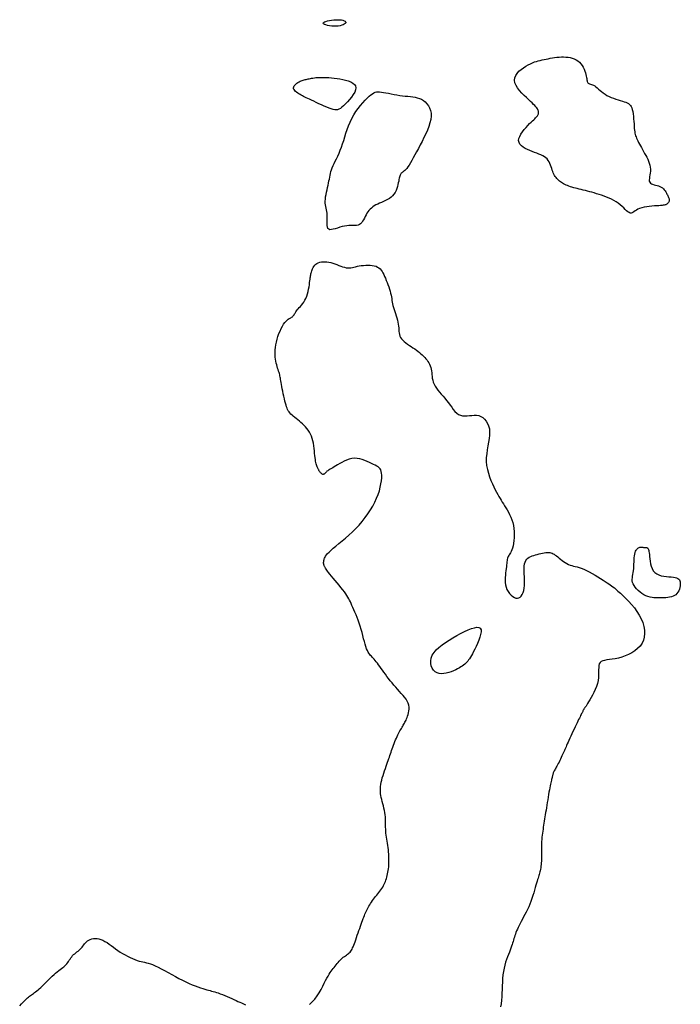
# Model space of a CAD drawing. Header units: millimetres. Extents: x 32690613 to 32693367, y 5343692 to 5344708.
# Tile 973 of 1009: x 32693253 to 32693274, y 5344438 to 5344469. Entities that reach past the tile are written whole.
import ezdxf

# ---------------------------------------------------------------- set-up
doc = ezdxf.new("R2010")
doc.units = ezdxf.units.MM
doc.header["$LTSCALE"] = 20
doc.layers.add('02-DGM_HL_491.50', color=72, linetype='Continuous')

msp = doc.modelspace()

# ---------------------------------------------------------------- linework, layer by layer
at = {"layer": '02-DGM_HL_491.50', "elevation": 491.5, "flags": 128}
for points in [[(32693263.67, 5344469.032), (32693263.665, 5344469.013), (32693263.648, 5344468.992), (32693263.621, 5344468.972), (32693263.585, 5344468.954), (32693263.54, 5344468.937), (32693263.487, 5344468.924), (32693263.428, 5344468.914), (32693263.364, 5344468.908), (32693263.296, 5344468.909), (32693263.226, 5344468.913), (32693263.159, 5344468.922), (32693263.096, 5344468.935), (32693263.042, 5344468.95), (32693262.999, 5344468.967), (32693262.971, 5344468.985), (32693262.96, 5344469.005), (32693262.969, 5344469.024), (32693262.996, 5344469.042), (32693263.038, 5344469.059), (32693263.091, 5344469.075), (32693263.152, 5344469.089), (32693263.219, 5344469.1), (32693263.288, 5344469.108), (32693263.356, 5344469.113), (32693263.42, 5344469.113), (32693263.48, 5344469.11), (32693263.533, 5344469.104), (32693263.579, 5344469.094), (32693263.617, 5344469.082), (32693263.645, 5344469.067), (32693263.664, 5344469.051)], [(32693273.258, 5344464.413), (32693273.257, 5344464.35), (32693273.251, 5344464.288), (32693273.241, 5344464.229), (32693273.231, 5344464.172), (32693273.223, 5344464.119), (32693273.219, 5344464.071), (32693273.221, 5344464.029), (32693273.233, 5344463.995), (32693273.255, 5344463.968), (32693273.287, 5344463.948), (32693273.325, 5344463.932), (32693273.369, 5344463.92), (32693273.417, 5344463.909), (32693273.465, 5344463.898), (32693273.513, 5344463.885), (32693273.557, 5344463.868), (32693273.597, 5344463.847), (32693273.633, 5344463.82), (32693273.664, 5344463.791), (32693273.692, 5344463.759), (32693273.717, 5344463.725), (32693273.738, 5344463.692), (32693273.758, 5344463.658), (32693273.775, 5344463.627), (32693273.791, 5344463.597), (32693273.806, 5344463.57), (32693273.819, 5344463.545), (32693273.829, 5344463.521), (32693273.838, 5344463.499), (32693273.844, 5344463.478), (32693273.847, 5344463.458), (32693273.848, 5344463.439), (32693273.846, 5344463.42), (32693273.841, 5344463.401), (32693273.834, 5344463.383), (32693273.825, 5344463.365), (32693273.813, 5344463.349), (32693273.801, 5344463.334), (32693273.787, 5344463.321), (32693273.772, 5344463.309), (32693273.756, 5344463.299), (32693273.739, 5344463.29), (32693273.718, 5344463.283), (32693273.692, 5344463.277), (32693273.661, 5344463.272), (32693273.624, 5344463.267), (32693273.577, 5344463.263), (32693273.522, 5344463.259), (32693273.456, 5344463.255), (32693273.382, 5344463.251), (32693273.302, 5344463.245), (32693273.22, 5344463.237), (32693273.138, 5344463.227), (32693273.058, 5344463.214), (32693272.984, 5344463.197), (32693272.917, 5344463.176), (32693272.861, 5344463.151), (32693272.813, 5344463.123), (32693272.772, 5344463.095), (32693272.737, 5344463.068), (32693272.706, 5344463.046), (32693272.677, 5344463.03), (32693272.648, 5344463.022), (32693272.617, 5344463.025), (32693272.584, 5344463.041), (32693272.548, 5344463.067), (32693272.507, 5344463.102), (32693272.463, 5344463.143), (32693272.415, 5344463.19), (32693272.363, 5344463.239), (32693272.306, 5344463.288), (32693272.244, 5344463.336), (32693272.177, 5344463.381), (32693272.106, 5344463.423), (32693272.032, 5344463.461), (32693271.955, 5344463.497), (32693271.876, 5344463.529), (32693271.797, 5344463.56), (32693271.718, 5344463.588), (32693271.64, 5344463.613), (32693271.563, 5344463.637), (32693271.489, 5344463.659), (32693271.416, 5344463.68), (32693271.345, 5344463.699), (32693271.275, 5344463.717), (32693271.208, 5344463.734), (32693271.142, 5344463.75), (32693271.078, 5344463.766), (32693271.016, 5344463.781), (32693270.955, 5344463.796), (32693270.897, 5344463.811), (32693270.841, 5344463.826), (32693270.787, 5344463.841), (32693270.736, 5344463.857), (32693270.688, 5344463.873), (32693270.642, 5344463.89), (32693270.6, 5344463.908), (32693270.56, 5344463.927), (32693270.522, 5344463.947), (32693270.487, 5344463.967), (32693270.454, 5344463.989), (32693270.423, 5344464.012), (32693270.393, 5344464.036), (32693270.365, 5344464.061), (32693270.338, 5344464.088), (32693270.311, 5344464.115), (32693270.287, 5344464.145), (32693270.263, 5344464.177), (32693270.24, 5344464.212), (32693270.219, 5344464.249), (32693270.2, 5344464.29), (32693270.181, 5344464.334), (32693270.165, 5344464.382), (32693270.148, 5344464.433), (32693270.131, 5344464.485), (32693270.113, 5344464.538), (32693270.092, 5344464.59), (32693270.068, 5344464.64), (32693270.039, 5344464.687), (32693270.005, 5344464.73), (32693269.965, 5344464.768), (32693269.918, 5344464.801), (32693269.866, 5344464.831), (32693269.809, 5344464.858), (32693269.747, 5344464.884), (32693269.682, 5344464.909), (32693269.612, 5344464.935), (32693269.539, 5344464.962), (32693269.464, 5344464.992), (32693269.39, 5344465.025), (32693269.318, 5344465.061), (32693269.253, 5344465.1), (32693269.196, 5344465.145), (32693269.151, 5344465.193), (32693269.121, 5344465.247), (32693269.109, 5344465.307), (32693269.116, 5344465.372), (32693269.141, 5344465.441), (32693269.179, 5344465.513), (32693269.227, 5344465.585), (32693269.283, 5344465.656), (32693269.341, 5344465.724), (32693269.4, 5344465.787), (32693269.455, 5344465.843), (32693269.504, 5344465.891), (32693269.546, 5344465.931), (32693269.583, 5344465.966), (32693269.614, 5344465.995), (32693269.641, 5344466.021), (32693269.663, 5344466.043), (32693269.682, 5344466.065), (32693269.698, 5344466.086), (32693269.712, 5344466.108), (32693269.723, 5344466.131), (32693269.731, 5344466.154), (32693269.735, 5344466.179), (32693269.737, 5344466.204), (32693269.734, 5344466.23), (32693269.727, 5344466.257), (32693269.716, 5344466.284), (32693269.7, 5344466.312), (32693269.679, 5344466.342), (32693269.652, 5344466.373), (32693269.619, 5344466.408), (32693269.58, 5344466.448), (32693269.534, 5344466.492), (32693269.481, 5344466.541), (32693269.42, 5344466.598), (32693269.352, 5344466.661), (32693269.279, 5344466.731), (32693269.207, 5344466.806), (32693269.138, 5344466.884), (32693269.077, 5344466.964), (32693269.027, 5344467.046), (32693268.993, 5344467.127), (32693268.979, 5344467.206), (32693268.987, 5344467.282), (32693269.015, 5344467.355), (32693269.06, 5344467.425), (32693269.118, 5344467.489), (32693269.185, 5344467.549), (32693269.258, 5344467.603), (32693269.333, 5344467.651), (32693269.407, 5344467.693), (32693269.477, 5344467.729), (32693269.543, 5344467.758), (32693269.606, 5344467.782), (32693269.667, 5344467.802), (32693269.727, 5344467.819), (32693269.786, 5344467.834), (32693269.846, 5344467.847), (32693269.907, 5344467.86), (32693269.97, 5344467.873), (32693270.035, 5344467.886), (32693270.102, 5344467.898), (32693270.17, 5344467.91), (32693270.239, 5344467.921), (32693270.309, 5344467.93), (32693270.38, 5344467.936), (32693270.452, 5344467.941), (32693270.523, 5344467.942), (32693270.594, 5344467.939), (32693270.663, 5344467.933), (32693270.731, 5344467.922), (32693270.796, 5344467.905), (32693270.859, 5344467.883), (32693270.917, 5344467.854), (32693270.971, 5344467.818), (32693271.02, 5344467.775), (32693271.064, 5344467.725), (32693271.103, 5344467.672), (32693271.138, 5344467.615), (32693271.167, 5344467.556), (32693271.192, 5344467.498), (32693271.212, 5344467.442), (32693271.227, 5344467.389), (32693271.238, 5344467.341), (32693271.246, 5344467.297), (32693271.251, 5344467.258), (32693271.256, 5344467.223), (32693271.26, 5344467.193), (32693271.265, 5344467.168), (32693271.273, 5344467.146), (32693271.284, 5344467.129), (32693271.299, 5344467.116), (32693271.319, 5344467.105), (32693271.342, 5344467.096), (32693271.369, 5344467.087), (32693271.398, 5344467.077), (32693271.431, 5344467.065), (32693271.465, 5344467.048), (32693271.502, 5344467.027), (32693271.54, 5344466.999), (32693271.581, 5344466.966), (32693271.623, 5344466.929), (32693271.669, 5344466.89), (32693271.718, 5344466.849), (32693271.77, 5344466.809), (32693271.827, 5344466.769), (32693271.889, 5344466.732), (32693271.955, 5344466.698), (32693272.025, 5344466.668), (32693272.096, 5344466.64), (32693272.169, 5344466.615), (32693272.24, 5344466.593), (32693272.308, 5344466.572), (32693272.372, 5344466.552), (32693272.43, 5344466.533), (32693272.482, 5344466.514), (32693272.526, 5344466.494), (32693272.565, 5344466.472), (32693272.598, 5344466.447), (32693272.626, 5344466.417), (32693272.649, 5344466.38), (32693272.668, 5344466.335), (32693272.685, 5344466.282), (32693272.698, 5344466.219), (32693272.709, 5344466.148), (32693272.719, 5344466.071), (32693272.726, 5344465.992), (32693272.733, 5344465.912), (32693272.739, 5344465.834), (32693272.744, 5344465.76), (32693272.749, 5344465.694), (32693272.755, 5344465.636), (32693272.762, 5344465.585), (32693272.77, 5344465.541), (32693272.779, 5344465.501), (32693272.79, 5344465.463), (32693272.803, 5344465.426), (32693272.819, 5344465.388), (32693272.838, 5344465.347), (32693272.86, 5344465.302), (32693272.885, 5344465.253), (32693272.912, 5344465.2), (32693272.942, 5344465.145), (32693272.973, 5344465.087), (32693273.005, 5344465.027), (32693273.038, 5344464.967), (32693273.072, 5344464.906), (32693273.106, 5344464.844), (32693273.138, 5344464.783), (32693273.169, 5344464.722), (32693273.196, 5344464.66), (32693273.22, 5344464.599), (32693273.239, 5344464.537), (32693273.252, 5344464.475)], [(32693262.843, 5344467.297), (32693262.908, 5344467.298), (32693262.979, 5344467.298), (32693263.055, 5344467.296), (32693263.134, 5344467.292), (32693263.218, 5344467.286), (32693263.304, 5344467.277), (32693263.393, 5344467.265), (32693263.483, 5344467.251), (32693263.574, 5344467.234), (32693263.662, 5344467.213), (32693263.746, 5344467.187), (32693263.822, 5344467.157), (32693263.887, 5344467.12), (32693263.938, 5344467.078), (32693263.971, 5344467.027), (32693263.985, 5344466.969), (32693263.976, 5344466.903), (32693263.948, 5344466.83), (32693263.905, 5344466.754), (32693263.851, 5344466.676), (32693263.789, 5344466.6), (32693263.724, 5344466.527), (32693263.659, 5344466.461), (32693263.598, 5344466.404), (32693263.544, 5344466.357), (32693263.497, 5344466.321), (32693263.453, 5344466.295), (32693263.41, 5344466.279), (32693263.367, 5344466.272), (32693263.32, 5344466.275), (32693263.269, 5344466.285), (32693263.21, 5344466.303), (32693263.142, 5344466.328), (32693263.067, 5344466.359), (32693262.987, 5344466.394), (32693262.904, 5344466.431), (32693262.82, 5344466.47), (32693262.739, 5344466.509), (32693262.661, 5344466.546), (32693262.59, 5344466.58), (32693262.528, 5344466.61), (32693262.472, 5344466.636), (32693262.424, 5344466.658), (32693262.38, 5344466.679), (32693262.34, 5344466.698), (32693262.302, 5344466.717), (32693262.266, 5344466.736), (32693262.23, 5344466.756), (32693262.193, 5344466.779), (32693262.156, 5344466.803), (32693262.121, 5344466.829), (32693262.089, 5344466.856), (32693262.062, 5344466.884), (32693262.041, 5344466.912), (32693262.028, 5344466.942), (32693262.023, 5344466.971), (32693262.029, 5344467.001), (32693262.043, 5344467.03), (32693262.065, 5344467.058), (32693262.093, 5344467.085), (32693262.125, 5344467.111), (32693262.16, 5344467.134), (32693262.196, 5344467.155), (32693262.232, 5344467.174), (32693262.266, 5344467.19), (32693262.299, 5344467.202), (32693262.331, 5344467.213), (32693262.362, 5344467.222), (32693262.392, 5344467.23), (32693262.423, 5344467.236), (32693262.454, 5344467.243), (32693262.487, 5344467.249), (32693262.52, 5344467.256), (32693262.556, 5344467.263), (32693262.594, 5344467.27), (32693262.635, 5344467.277), (32693262.68, 5344467.283), (32693262.729, 5344467.289), (32693262.783, 5344467.293)], [(32693266.355, 5344466.073), (32693266.342, 5344465.971), (32693266.317, 5344465.863), (32693266.28, 5344465.751), (32693266.235, 5344465.636), (32693266.183, 5344465.519), (32693266.126, 5344465.401), (32693266.068, 5344465.285), (32693266.009, 5344465.172), (32693265.952, 5344465.062), (32693265.897, 5344464.957), (32693265.844, 5344464.859), (32693265.794, 5344464.766), (32693265.747, 5344464.681), (32693265.702, 5344464.605), (32693265.66, 5344464.538), (32693265.621, 5344464.481), (32693265.585, 5344464.435), (32693265.553, 5344464.398), (32693265.523, 5344464.369), (32693265.496, 5344464.346), (32693265.472, 5344464.327), (32693265.451, 5344464.311), (32693265.432, 5344464.297), (32693265.416, 5344464.281), (32693265.402, 5344464.264), (32693265.39, 5344464.244), (32693265.379, 5344464.22), (32693265.37, 5344464.193), (32693265.361, 5344464.161), (32693265.353, 5344464.125), (32693265.343, 5344464.084), (32693265.333, 5344464.036), (32693265.322, 5344463.983), (32693265.309, 5344463.925), (32693265.293, 5344463.864), (32693265.273, 5344463.801), (32693265.249, 5344463.739), (32693265.22, 5344463.679), (32693265.185, 5344463.622), (32693265.143, 5344463.57), (32693265.095, 5344463.525), (32693265.04, 5344463.485), (32693264.982, 5344463.45), (32693264.92, 5344463.419), (32693264.857, 5344463.39), (32693264.794, 5344463.363), (32693264.732, 5344463.337), (32693264.672, 5344463.31), (32693264.617, 5344463.282), (32693264.566, 5344463.252), (32693264.519, 5344463.22), (32693264.475, 5344463.186), (32693264.435, 5344463.15), (32693264.398, 5344463.11), (32693264.364, 5344463.068), (32693264.333, 5344463.021), (32693264.305, 5344462.972), (32693264.279, 5344462.92), (32693264.253, 5344462.868), (32693264.227, 5344462.817), (32693264.199, 5344462.77), (32693264.169, 5344462.728), (32693264.135, 5344462.692), (32693264.097, 5344462.665), (32693264.054, 5344462.647), (32693264.005, 5344462.637), (32693263.951, 5344462.633), (32693263.893, 5344462.632), (32693263.832, 5344462.633), (32693263.766, 5344462.632), (32693263.698, 5344462.628), (32693263.626, 5344462.618), (32693263.553, 5344462.602), (32693263.479, 5344462.58), (32693263.407, 5344462.557), (32693263.338, 5344462.534), (32693263.274, 5344462.516), (32693263.216, 5344462.505), (32693263.168, 5344462.504), (32693263.13, 5344462.516), (32693263.104, 5344462.543), (32693263.088, 5344462.584), (32693263.08, 5344462.635), (32693263.078, 5344462.694), (32693263.08, 5344462.759), (32693263.083, 5344462.827), (32693263.085, 5344462.894), (32693263.085, 5344462.959), (32693263.08, 5344463.019), (32693263.072, 5344463.075), (32693263.061, 5344463.128), (32693263.05, 5344463.18), (32693263.039, 5344463.232), (32693263.029, 5344463.285), (32693263.023, 5344463.341), (32693263.021, 5344463.401), (32693263.025, 5344463.466), (32693263.034, 5344463.535), (32693263.046, 5344463.608), (32693263.061, 5344463.682), (32693263.078, 5344463.757), (32693263.095, 5344463.831), (32693263.112, 5344463.903), (32693263.127, 5344463.972), (32693263.14, 5344464.038), (32693263.151, 5344464.099), (32693263.162, 5344464.159), (32693263.173, 5344464.217), (32693263.185, 5344464.275), (32693263.2, 5344464.333), (32693263.219, 5344464.393), (32693263.241, 5344464.455), (32693263.269, 5344464.52), (32693263.302, 5344464.589), (32693263.337, 5344464.662), (32693263.375, 5344464.739), (32693263.415, 5344464.822), (32693263.455, 5344464.909), (32693263.494, 5344465.002), (32693263.532, 5344465.1), (32693263.568, 5344465.204), (32693263.602, 5344465.314), (32693263.637, 5344465.427), (32693263.672, 5344465.542), (32693263.711, 5344465.659), (32693263.753, 5344465.776), (32693263.801, 5344465.892), (32693263.855, 5344466.005), (32693263.917, 5344466.115), (32693263.985, 5344466.22), (32693264.057, 5344466.32), (32693264.13, 5344466.413), (32693264.204, 5344466.499), (32693264.275, 5344466.576), (32693264.343, 5344466.644), (32693264.404, 5344466.702), (32693264.457, 5344466.749), (32693264.505, 5344466.785), (32693264.549, 5344466.812), (32693264.592, 5344466.831), (32693264.635, 5344466.841), (32693264.681, 5344466.846), (32693264.732, 5344466.844), (32693264.79, 5344466.837), (32693264.858, 5344466.827), (32693264.933, 5344466.813), (32693265.014, 5344466.797), (32693265.101, 5344466.781), (32693265.19, 5344466.763), (32693265.28, 5344466.747), (32693265.37, 5344466.732), (32693265.457, 5344466.719), (32693265.542, 5344466.71), (32693265.623, 5344466.702), (32693265.7, 5344466.695), (32693265.775, 5344466.686), (32693265.847, 5344466.675), (32693265.916, 5344466.659), (32693265.983, 5344466.638), (32693266.048, 5344466.609), (32693266.11, 5344466.571), (32693266.17, 5344466.525), (32693266.223, 5344466.47), (32693266.27, 5344466.406), (32693266.308, 5344466.335), (32693266.336, 5344466.255), (32693266.352, 5344466.168)], [(32693273.619, 5344450.916), (32693273.556, 5344450.914), (32693273.494, 5344450.913), (32693273.431, 5344450.913), (32693273.368, 5344450.917), (32693273.306, 5344450.924), (32693273.243, 5344450.937), (32693273.179, 5344450.955), (32693273.116, 5344450.98), (32693273.052, 5344451.013), (32693272.99, 5344451.052), (32693272.929, 5344451.096), (32693272.873, 5344451.144), (32693272.822, 5344451.196), (32693272.777, 5344451.248), (32693272.74, 5344451.301), (32693272.712, 5344451.353), (32693272.694, 5344451.404), (32693272.685, 5344451.453), (32693272.683, 5344451.501), (32693272.687, 5344451.551), (32693272.694, 5344451.601), (32693272.704, 5344451.654), (32693272.714, 5344451.71), (32693272.724, 5344451.771), (32693272.73, 5344451.836), (32693272.735, 5344451.905), (32693272.738, 5344451.975), (32693272.741, 5344452.046), (32693272.744, 5344452.115), (32693272.748, 5344452.181), (32693272.754, 5344452.242), (32693272.763, 5344452.297), (32693272.774, 5344452.344), (32693272.788, 5344452.383), (32693272.805, 5344452.416), (32693272.823, 5344452.443), (32693272.843, 5344452.464), (32693272.864, 5344452.481), (32693272.885, 5344452.493), (32693272.905, 5344452.502), (32693272.926, 5344452.507), (32693272.945, 5344452.51), (32693272.964, 5344452.512), (32693272.983, 5344452.511), (32693273.001, 5344452.51), (32693273.018, 5344452.508), (32693273.035, 5344452.506), (32693273.051, 5344452.504), (32693273.067, 5344452.503), (32693273.082, 5344452.503), (32693273.096, 5344452.502), (32693273.11, 5344452.502), (32693273.123, 5344452.501), (32693273.136, 5344452.499), (32693273.148, 5344452.495), (32693273.159, 5344452.49), (32693273.169, 5344452.483), (32693273.179, 5344452.473), (32693273.187, 5344452.459), (32693273.195, 5344452.439), (32693273.203, 5344452.412), (32693273.21, 5344452.378), (32693273.216, 5344452.335), (32693273.222, 5344452.282), (32693273.228, 5344452.218), (32693273.235, 5344452.145), (32693273.245, 5344452.068), (32693273.259, 5344451.989), (32693273.28, 5344451.911), (32693273.308, 5344451.837), (32693273.345, 5344451.77), (32693273.393, 5344451.714), (32693273.453, 5344451.67), (32693273.522, 5344451.638), (32693273.598, 5344451.615), (32693273.678, 5344451.6), (32693273.759, 5344451.59), (32693273.838, 5344451.583), (32693273.912, 5344451.577), (32693273.978, 5344451.57), (32693274.035, 5344451.56), (32693274.081, 5344451.547), (32693274.118, 5344451.531), (32693274.147, 5344451.51), (32693274.168, 5344451.486), (32693274.183, 5344451.457), (32693274.192, 5344451.423), (32693274.196, 5344451.384), (32693274.196, 5344451.34), (32693274.191, 5344451.292), (32693274.181, 5344451.242), (32693274.166, 5344451.191), (32693274.147, 5344451.142), (32693274.122, 5344451.095), (32693274.092, 5344451.053), (32693274.056, 5344451.017), (32693274.014, 5344450.988), (32693273.967, 5344450.965), (32693273.916, 5344450.948), (32693273.861, 5344450.936), (32693273.803, 5344450.928), (32693273.743, 5344450.922), (32693273.681, 5344450.919)], [(32693267.16, 5344449.73), (32693267.282, 5344449.795), (32693267.401, 5344449.855), (32693267.515, 5344449.907), (32693267.621, 5344449.948), (32693267.715, 5344449.976), (32693267.795, 5344449.989), (32693267.858, 5344449.984), (32693267.902, 5344449.959), (32693267.924, 5344449.912), (32693267.926, 5344449.847), (32693267.913, 5344449.767), (32693267.888, 5344449.677), (32693267.853, 5344449.581), (32693267.812, 5344449.484), (32693267.769, 5344449.39), (32693267.727, 5344449.302), (32693267.689, 5344449.224), (32693267.654, 5344449.157), (32693267.621, 5344449.098), (32693267.591, 5344449.046), (32693267.562, 5344449.001), (32693267.534, 5344448.961), (32693267.506, 5344448.925), (32693267.476, 5344448.892), (32693267.445, 5344448.86), (32693267.412, 5344448.829), (32693267.376, 5344448.8), (32693267.336, 5344448.77), (32693267.292, 5344448.742), (32693267.243, 5344448.712), (32693267.188, 5344448.683), (32693267.127, 5344448.653), (32693267.059, 5344448.622), (32693266.987, 5344448.592), (32693266.91, 5344448.566), (32693266.832, 5344448.544), (32693266.754, 5344448.531), (32693266.678, 5344448.526), (32693266.606, 5344448.534), (32693266.539, 5344448.555), (32693266.479, 5344448.591), (32693266.428, 5344448.641), (32693266.387, 5344448.703), (32693266.358, 5344448.774), (32693266.343, 5344448.852), (32693266.342, 5344448.935), (32693266.358, 5344449.021), (32693266.392, 5344449.108), (32693266.445, 5344449.193), (32693266.515, 5344449.277), (32693266.6, 5344449.358), (32693266.697, 5344449.438), (32693266.804, 5344449.515), (32693266.919, 5344449.589), (32693267.038, 5344449.661)]]:
    msp.add_lwpolyline(points, close=True, dxfattribs=at)
for points in [[(32693262.527, 5344438.116), (32693262.613, 5344438.197), (32693262.692, 5344438.289), (32693262.764, 5344438.386), (32693262.83, 5344438.488), (32693262.889, 5344438.591), (32693262.942, 5344438.691), (32693262.991, 5344438.786), (32693263.035, 5344438.873), (32693263.076, 5344438.949), (32693263.113, 5344439.014), (32693263.148, 5344439.072), (32693263.18, 5344439.122), (32693263.211, 5344439.167), (32693263.241, 5344439.209), (32693263.27, 5344439.248), (32693263.3, 5344439.286), (32693263.33, 5344439.325), (32693263.361, 5344439.365), (32693263.392, 5344439.404), (32693263.424, 5344439.443), (32693263.456, 5344439.48), (32693263.489, 5344439.516), (32693263.522, 5344439.549), (32693263.556, 5344439.579), (32693263.59, 5344439.607), (32693263.624, 5344439.632), (32693263.657, 5344439.655), (32693263.689, 5344439.676), (32693263.721, 5344439.698), (32693263.751, 5344439.72), (32693263.778, 5344439.743), (32693263.804, 5344439.767), (32693263.826, 5344439.795), (32693263.847, 5344439.825), (32693263.866, 5344439.859), (32693263.884, 5344439.897), (32693263.902, 5344439.938), (32693263.92, 5344439.985), (32693263.939, 5344440.037), (32693263.959, 5344440.094), (32693263.982, 5344440.158), (32693264.006, 5344440.225), (32693264.031, 5344440.296), (32693264.057, 5344440.369), (32693264.083, 5344440.443), (32693264.109, 5344440.515), (32693264.133, 5344440.584), (32693264.157, 5344440.65), (32693264.178, 5344440.711), (32693264.199, 5344440.767), (32693264.218, 5344440.82), (32693264.236, 5344440.869), (32693264.254, 5344440.915), (32693264.271, 5344440.96), (32693264.289, 5344441.003), (32693264.308, 5344441.045), (32693264.328, 5344441.088), (32693264.349, 5344441.13), (32693264.371, 5344441.173), (32693264.395, 5344441.215), (32693264.42, 5344441.258), (32693264.447, 5344441.301), (32693264.475, 5344441.344), (32693264.506, 5344441.387), (32693264.539, 5344441.43), (32693264.573, 5344441.473), (32693264.608, 5344441.516), (32693264.643, 5344441.559), (32693264.678, 5344441.602), (32693264.712, 5344441.645), (32693264.745, 5344441.688), (32693264.776, 5344441.731), (32693264.804, 5344441.774), (32693264.83, 5344441.816), (32693264.854, 5344441.86), (32693264.876, 5344441.903), (32693264.896, 5344441.947), (32693264.914, 5344441.991), (32693264.93, 5344442.036), (32693264.946, 5344442.082), (32693264.96, 5344442.129), (32693264.973, 5344442.177), (32693264.985, 5344442.227), (32693264.996, 5344442.279), (32693265.005, 5344442.332), (32693265.013, 5344442.388), (32693265.019, 5344442.446), (32693265.024, 5344442.508), (32693265.027, 5344442.572), (32693265.028, 5344442.638), (32693265.028, 5344442.707), (32693265.026, 5344442.777), (32693265.022, 5344442.847), (32693265.017, 5344442.918), (32693265.01, 5344442.988), (32693265.002, 5344443.057), (32693264.993, 5344443.125), (32693264.982, 5344443.191), (32693264.971, 5344443.256), (32693264.96, 5344443.32), (32693264.95, 5344443.384), (32693264.94, 5344443.447), (32693264.933, 5344443.509), (32693264.927, 5344443.571), (32693264.924, 5344443.634), (32693264.923, 5344443.697), (32693264.923, 5344443.76), (32693264.923, 5344443.824), (32693264.923, 5344443.888), (32693264.921, 5344443.953), (32693264.917, 5344444.02), (32693264.91, 5344444.088), (32693264.899, 5344444.157), (32693264.885, 5344444.227), (32693264.869, 5344444.297), (32693264.852, 5344444.367), (32693264.834, 5344444.436), (32693264.817, 5344444.504), (32693264.8, 5344444.57), (32693264.786, 5344444.633), (32693264.774, 5344444.694), (32693264.765, 5344444.753), (32693264.76, 5344444.81), (32693264.757, 5344444.867), (32693264.758, 5344444.925), (32693264.763, 5344444.984), (32693264.771, 5344445.046), (32693264.783, 5344445.111), (32693264.799, 5344445.181), (32693264.818, 5344445.253), (32693264.84, 5344445.327), (32693264.863, 5344445.402), (32693264.888, 5344445.477), (32693264.913, 5344445.55), (32693264.937, 5344445.62), (32693264.961, 5344445.685), (32693264.982, 5344445.746), (32693265.003, 5344445.803), (32693265.021, 5344445.856), (32693265.04, 5344445.907), (32693265.057, 5344445.957), (32693265.075, 5344446.007), (32693265.093, 5344446.057), (32693265.111, 5344446.108), (32693265.13, 5344446.162), (32693265.15, 5344446.218), (32693265.171, 5344446.276), (32693265.193, 5344446.333), (32693265.215, 5344446.391), (32693265.237, 5344446.447), (32693265.26, 5344446.502), (32693265.283, 5344446.554), (32693265.306, 5344446.604), (32693265.329, 5344446.65), (32693265.352, 5344446.694), (32693265.374, 5344446.735), (32693265.396, 5344446.774), (32693265.418, 5344446.81), (32693265.439, 5344446.845), (32693265.459, 5344446.878), (32693265.478, 5344446.909), (32693265.496, 5344446.94), (32693265.514, 5344446.97), (32693265.531, 5344447.002), (32693265.548, 5344447.035), (32693265.565, 5344447.07), (32693265.582, 5344447.108), (32693265.598, 5344447.15), (32693265.615, 5344447.197), (32693265.631, 5344447.248), (32693265.645, 5344447.302), (32693265.655, 5344447.359), (32693265.66, 5344447.418), (32693265.658, 5344447.479), (32693265.649, 5344447.54), (32693265.631, 5344447.602), (32693265.603, 5344447.663), (32693265.566, 5344447.725), (32693265.521, 5344447.786), (32693265.47, 5344447.848), (32693265.415, 5344447.91), (32693265.358, 5344447.974), (32693265.298, 5344448.038), (32693265.239, 5344448.104), (32693265.181, 5344448.171), (32693265.124, 5344448.239), (32693265.069, 5344448.308), (32693265.016, 5344448.376), (32693264.965, 5344448.444), (32693264.916, 5344448.511), (32693264.868, 5344448.576), (32693264.823, 5344448.638), (32693264.78, 5344448.697), (32693264.739, 5344448.753), (32693264.7, 5344448.806), (32693264.663, 5344448.856), (32693264.628, 5344448.902), (32693264.595, 5344448.944), (32693264.562, 5344448.983), (32693264.532, 5344449.017), (32693264.503, 5344449.048), (32693264.475, 5344449.077), (32693264.448, 5344449.106), (32693264.422, 5344449.137), (32693264.397, 5344449.171), (32693264.372, 5344449.211), (32693264.348, 5344449.258), (32693264.325, 5344449.314), (32693264.302, 5344449.381), (32693264.279, 5344449.458), (32693264.255, 5344449.542), (32693264.231, 5344449.632), (32693264.206, 5344449.727), (32693264.18, 5344449.825), (32693264.152, 5344449.923), (32693264.123, 5344450.021), (32693264.091, 5344450.117), (32693264.058, 5344450.21), (32693264.024, 5344450.3), (32693263.99, 5344450.385), (32693263.956, 5344450.466), (32693263.923, 5344450.543), (32693263.892, 5344450.613), (32693263.863, 5344450.678), (32693263.837, 5344450.737), (32693263.813, 5344450.79), (32693263.788, 5344450.841), (32693263.763, 5344450.889), (32693263.735, 5344450.938), (32693263.703, 5344450.989), (32693263.666, 5344451.044), (32693263.623, 5344451.104), (32693263.572, 5344451.17), (32693263.515, 5344451.241), (32693263.455, 5344451.315), (32693263.393, 5344451.39), (32693263.331, 5344451.464), (32693263.272, 5344451.536), (32693263.217, 5344451.602), (32693263.168, 5344451.662), (32693263.127, 5344451.713), (32693263.094, 5344451.756), (32693263.067, 5344451.793), (32693263.046, 5344451.824), (32693263.029, 5344451.849), (32693263.017, 5344451.871), (32693263.007, 5344451.889), (32693263, 5344451.905), (32693262.993, 5344451.92), (32693262.988, 5344451.934), (32693262.984, 5344451.947), (32693262.98, 5344451.959), (32693262.977, 5344451.97), (32693262.975, 5344451.981), (32693262.974, 5344451.992), (32693262.972, 5344452.003), (32693262.972, 5344452.014), (32693262.972, 5344452.025), (32693262.972, 5344452.037), (32693262.973, 5344452.05), (32693262.975, 5344452.065), (32693262.978, 5344452.081), (32693262.982, 5344452.098), (32693262.986, 5344452.118), (32693262.993, 5344452.141), (32693263.002, 5344452.166), (32693263.015, 5344452.195), (32693263.035, 5344452.228), (32693263.062, 5344452.266), (32693263.098, 5344452.31), (32693263.145, 5344452.359), (32693263.204, 5344452.415), (32693263.276, 5344452.478), (32693263.36, 5344452.548), (32693263.454, 5344452.624), (32693263.555, 5344452.707), (32693263.661, 5344452.796), (32693263.769, 5344452.891), (32693263.878, 5344452.992), (32693263.985, 5344453.097), (32693264.088, 5344453.208), (32693264.186, 5344453.323), (32693264.279, 5344453.441), (32693264.366, 5344453.562), (32693264.446, 5344453.684), (32693264.519, 5344453.807), (32693264.583, 5344453.93), (32693264.639, 5344454.051), (32693264.686, 5344454.171), (32693264.725, 5344454.288), (32693264.754, 5344454.399), (32693264.776, 5344454.505), (32693264.791, 5344454.604), (32693264.798, 5344454.693), (32693264.8, 5344454.773), (32693264.795, 5344454.841), (32693264.784, 5344454.898), (32693264.768, 5344454.943), (32693264.746, 5344454.981), (32693264.718, 5344455.012), (32693264.684, 5344455.038), (32693264.643, 5344455.063), (32693264.596, 5344455.088), (32693264.542, 5344455.115), (32693264.482, 5344455.146), (32693264.415, 5344455.179), (32693264.343, 5344455.213), (32693264.267, 5344455.244), (32693264.188, 5344455.272), (32693264.106, 5344455.293), (32693264.023, 5344455.306), (32693263.94, 5344455.308), (32693263.857, 5344455.299), (32693263.775, 5344455.28), (32693263.696, 5344455.252), (32693263.619, 5344455.219), (32693263.545, 5344455.181), (32693263.476, 5344455.143), (32693263.412, 5344455.104), (32693263.354, 5344455.069), (32693263.302, 5344455.038), (32693263.257, 5344455.011), (32693263.216, 5344454.988), (32693263.181, 5344454.967), (32693263.15, 5344454.949), (32693263.123, 5344454.932), (32693263.099, 5344454.916), (32693263.077, 5344454.899), (32693263.058, 5344454.883), (32693263.041, 5344454.866), (32693263.025, 5344454.85), (32693263.01, 5344454.835), (32693262.996, 5344454.822), (32693262.983, 5344454.812), (32693262.97, 5344454.805), (32693262.957, 5344454.801), (32693262.944, 5344454.802), (32693262.93, 5344454.807), (32693262.917, 5344454.815), (32693262.903, 5344454.826), (32693262.89, 5344454.839), (32693262.877, 5344454.853), (32693262.865, 5344454.868), (32693262.854, 5344454.883), (32693262.843, 5344454.898), (32693262.833, 5344454.913), (32693262.824, 5344454.929), (32693262.815, 5344454.944), (32693262.806, 5344454.961), (32693262.797, 5344454.979), (32693262.788, 5344454.998), (32693262.779, 5344455.019), (32693262.769, 5344455.043), (32693262.759, 5344455.069), (32693262.749, 5344455.099), (32693262.739, 5344455.133), (32693262.729, 5344455.172), (32693262.719, 5344455.217), (32693262.71, 5344455.268), (32693262.702, 5344455.327), (32693262.695, 5344455.393), (32693262.688, 5344455.465), (32693262.68, 5344455.542), (32693262.672, 5344455.621), (32693262.661, 5344455.702), (32693262.648, 5344455.783), (32693262.631, 5344455.862), (32693262.611, 5344455.937), (32693262.585, 5344456.007), (32693262.556, 5344456.073), (32693262.522, 5344456.134), (32693262.485, 5344456.191), (32693262.444, 5344456.245), (32693262.401, 5344456.296), (32693262.355, 5344456.344), (32693262.307, 5344456.39), (32693262.258, 5344456.434), (32693262.208, 5344456.476), (32693262.158, 5344456.517), (32693262.109, 5344456.557), (32693262.062, 5344456.595), (32693262.017, 5344456.632), (32693261.976, 5344456.668), (32693261.94, 5344456.703), (32693261.909, 5344456.737), (32693261.882, 5344456.771), (32693261.859, 5344456.807), (32693261.839, 5344456.845), (32693261.821, 5344456.887), (32693261.804, 5344456.933), (32693261.788, 5344456.986), (32693261.771, 5344457.045), (32693261.754, 5344457.112), (32693261.736, 5344457.185), (32693261.718, 5344457.261), (32693261.7, 5344457.34), (32693261.683, 5344457.419), (32693261.667, 5344457.495), (32693261.652, 5344457.567), (32693261.64, 5344457.633), (32693261.63, 5344457.691), (32693261.622, 5344457.743), (32693261.615, 5344457.788), (32693261.609, 5344457.829), (32693261.603, 5344457.867), (32693261.596, 5344457.903), (32693261.588, 5344457.939), (32693261.579, 5344457.976), (32693261.568, 5344458.014), (32693261.554, 5344458.055), (32693261.54, 5344458.099), (32693261.524, 5344458.145), (32693261.509, 5344458.195), (32693261.494, 5344458.248), (32693261.48, 5344458.304), (32693261.468, 5344458.364), (32693261.457, 5344458.428), (32693261.45, 5344458.496), (32693261.445, 5344458.568), (32693261.444, 5344458.642), (32693261.446, 5344458.72), (32693261.453, 5344458.801), (32693261.465, 5344458.884), (32693261.483, 5344458.969), (32693261.505, 5344459.057), (32693261.533, 5344459.145), (32693261.565, 5344459.232), (32693261.599, 5344459.315), (32693261.636, 5344459.394), (32693261.674, 5344459.467), (32693261.713, 5344459.531), (32693261.75, 5344459.585), (32693261.787, 5344459.627), (32693261.822, 5344459.66), (32693261.855, 5344459.685), (32693261.886, 5344459.705), (32693261.914, 5344459.72), (32693261.941, 5344459.733), (32693261.965, 5344459.746), (32693261.987, 5344459.761), (32693262.006, 5344459.779), (32693262.023, 5344459.801), (32693262.039, 5344459.825), (32693262.055, 5344459.853), (32693262.073, 5344459.882), (32693262.092, 5344459.914), (32693262.113, 5344459.947), (32693262.139, 5344459.981), (32693262.169, 5344460.016), (32693262.202, 5344460.053), (32693262.238, 5344460.091), (32693262.275, 5344460.133), (32693262.312, 5344460.178), (32693262.348, 5344460.228), (32693262.382, 5344460.283), (32693262.413, 5344460.343), (32693262.439, 5344460.41), (32693262.462, 5344460.481), (32693262.481, 5344460.555), (32693262.497, 5344460.629), (32693262.511, 5344460.703), (32693262.522, 5344460.773), (32693262.531, 5344460.838), (32693262.538, 5344460.896), (32693262.544, 5344460.946), (32693262.55, 5344460.988), (32693262.555, 5344461.024), (32693262.56, 5344461.056), (32693262.565, 5344461.086), (32693262.571, 5344461.114), (32693262.578, 5344461.142), (32693262.587, 5344461.172), (32693262.597, 5344461.205), (32693262.609, 5344461.241), (32693262.624, 5344461.277), (32693262.643, 5344461.314), (32693262.665, 5344461.35), (32693262.691, 5344461.384), (32693262.723, 5344461.414), (32693262.759, 5344461.441), (32693262.801, 5344461.462), (32693262.848, 5344461.478), (32693262.9, 5344461.489), (32693262.955, 5344461.494), (32693263.013, 5344461.495), (32693263.074, 5344461.491), (32693263.136, 5344461.482), (32693263.199, 5344461.468), (32693263.262, 5344461.449), (32693263.325, 5344461.428), (32693263.387, 5344461.404), (32693263.449, 5344461.38), (32693263.509, 5344461.357), (32693263.567, 5344461.337), (32693263.624, 5344461.32), (32693263.678, 5344461.308), (32693263.729, 5344461.303), (32693263.778, 5344461.304), (32693263.827, 5344461.308), (32693263.875, 5344461.317), (32693263.925, 5344461.328), (32693263.977, 5344461.34), (32693264.033, 5344461.352), (32693264.092, 5344461.363), (32693264.157, 5344461.373), (32693264.225, 5344461.381), (32693264.295, 5344461.385), (32693264.366, 5344461.387), (32693264.436, 5344461.384), (32693264.502, 5344461.378), (32693264.565, 5344461.367), (32693264.621, 5344461.351), (32693264.67, 5344461.329), (32693264.713, 5344461.302), (32693264.75, 5344461.27), (32693264.783, 5344461.233), (32693264.812, 5344461.191), (32693264.839, 5344461.143), (32693264.865, 5344461.091), (32693264.891, 5344461.035), (32693264.917, 5344460.974), (32693264.943, 5344460.909), (32693264.969, 5344460.842), (32693264.995, 5344460.774), (32693265.019, 5344460.705), (32693265.041, 5344460.637), (32693265.061, 5344460.571), (32693265.078, 5344460.507), (32693265.092, 5344460.447), (32693265.103, 5344460.389), (32693265.113, 5344460.334), (32693265.122, 5344460.28), (32693265.131, 5344460.226), (32693265.141, 5344460.171), (32693265.153, 5344460.115), (32693265.168, 5344460.056), (32693265.186, 5344459.994), (32693265.207, 5344459.929), (32693265.229, 5344459.863), (32693265.251, 5344459.796), (32693265.273, 5344459.728), (32693265.292, 5344459.661), (32693265.309, 5344459.596), (32693265.322, 5344459.532), (32693265.33, 5344459.472), (32693265.334, 5344459.414), (32693265.337, 5344459.358), (32693265.341, 5344459.305), (32693265.346, 5344459.254), (32693265.355, 5344459.205), (32693265.37, 5344459.158), (32693265.392, 5344459.113), (32693265.424, 5344459.068), (32693265.463, 5344459.026), (32693265.508, 5344458.984), (32693265.559, 5344458.943), (32693265.613, 5344458.903), (32693265.669, 5344458.864), (32693265.726, 5344458.826), (32693265.783, 5344458.788), (32693265.837, 5344458.751), (32693265.889, 5344458.713), (32693265.939, 5344458.676), (32693265.987, 5344458.639), (32693266.033, 5344458.601), (32693266.076, 5344458.563), (32693266.117, 5344458.524), (32693266.155, 5344458.484), (32693266.191, 5344458.443), (32693266.225, 5344458.401), (32693266.255, 5344458.358), (32693266.283, 5344458.313), (32693266.307, 5344458.267), (32693266.327, 5344458.218), (32693266.344, 5344458.168), (32693266.357, 5344458.116), (32693266.366, 5344458.061), (32693266.372, 5344458.004), (32693266.377, 5344457.946), (32693266.383, 5344457.886), (32693266.391, 5344457.826), (32693266.403, 5344457.764), (32693266.421, 5344457.703), (32693266.446, 5344457.641), (32693266.479, 5344457.58), (32693266.52, 5344457.519), (32693266.567, 5344457.457), (32693266.619, 5344457.395), (32693266.674, 5344457.331), (32693266.73, 5344457.266), (32693266.787, 5344457.198), (32693266.843, 5344457.129), (32693266.897, 5344457.057), (32693266.949, 5344456.985), (32693267.001, 5344456.914), (32693267.052, 5344456.847), (32693267.105, 5344456.786), (32693267.16, 5344456.734), (32693267.217, 5344456.692), (32693267.278, 5344456.662), (32693267.344, 5344456.646), (32693267.413, 5344456.642), (32693267.485, 5344456.645), (32693267.559, 5344456.652), (32693267.633, 5344456.66), (32693267.707, 5344456.665), (32693267.78, 5344456.663), (32693267.851, 5344456.651), (32693267.918, 5344456.626), (32693267.981, 5344456.589), (32693268.038, 5344456.539), (32693268.089, 5344456.478), (32693268.131, 5344456.407), (32693268.164, 5344456.327), (32693268.186, 5344456.238), (32693268.196, 5344456.142), (32693268.194, 5344456.039), (32693268.182, 5344455.93), (32693268.164, 5344455.816), (32693268.142, 5344455.698), (32693268.121, 5344455.577), (32693268.103, 5344455.453), (32693268.091, 5344455.329), (32693268.09, 5344455.204), (32693268.101, 5344455.079), (32693268.124, 5344454.957), (32693268.155, 5344454.837), (32693268.194, 5344454.721), (32693268.237, 5344454.61), (32693268.283, 5344454.505), (32693268.329, 5344454.409), (32693268.374, 5344454.32), (32693268.415, 5344454.241), (32693268.453, 5344454.17), (32693268.489, 5344454.106), (32693268.524, 5344454.046), (32693268.558, 5344453.988), (32693268.592, 5344453.932), (32693268.627, 5344453.875), (32693268.664, 5344453.816), (32693268.703, 5344453.753), (32693268.744, 5344453.686), (32693268.784, 5344453.614), (32693268.824, 5344453.539), (32693268.861, 5344453.459), (32693268.894, 5344453.375), (32693268.923, 5344453.288), (32693268.945, 5344453.196), (32693268.96, 5344453.1), (32693268.968, 5344453.003), (32693268.97, 5344452.905), (32693268.967, 5344452.809), (32693268.959, 5344452.717), (32693268.947, 5344452.631), (32693268.932, 5344452.553), (32693268.915, 5344452.484), (32693268.896, 5344452.426), (32693268.876, 5344452.378), (32693268.855, 5344452.338), (32693268.834, 5344452.304), (32693268.815, 5344452.275), (32693268.796, 5344452.248), (32693268.78, 5344452.221), (32693268.767, 5344452.193), (32693268.756, 5344452.162), (32693268.749, 5344452.128), (32693268.743, 5344452.09), (32693268.738, 5344452.049), (32693268.734, 5344452.003), (32693268.73, 5344451.952), (32693268.725, 5344451.897), (32693268.718, 5344451.837), (32693268.709, 5344451.771), (32693268.699, 5344451.702), (32693268.69, 5344451.629), (32693268.684, 5344451.554), (32693268.681, 5344451.478), (32693268.684, 5344451.402), (32693268.694, 5344451.326), (32693268.713, 5344451.253), (32693268.741, 5344451.183), (32693268.778, 5344451.117), (32693268.822, 5344451.057), (32693268.87, 5344451.005), (32693268.921, 5344450.963), (32693268.974, 5344450.931), (32693269.025, 5344450.911), (32693269.074, 5344450.906), (32693269.119, 5344450.915), (32693269.158, 5344450.938), (32693269.193, 5344450.975), (32693269.224, 5344451.023), (32693269.248, 5344451.082), (32693269.268, 5344451.149), (32693269.282, 5344451.225), (32693269.291, 5344451.307), (32693269.294, 5344451.395), (32693269.292, 5344451.485), (32693269.289, 5344451.577), (32693269.285, 5344451.669), (32693269.281, 5344451.757), (32693269.281, 5344451.841), (32693269.284, 5344451.918), (32693269.294, 5344451.986), (32693269.311, 5344452.044), (32693269.335, 5344452.093), (32693269.365, 5344452.132), (32693269.401, 5344452.165), (32693269.442, 5344452.193), (32693269.487, 5344452.215), (32693269.536, 5344452.235), (32693269.587, 5344452.253), (32693269.641, 5344452.27), (32693269.696, 5344452.286), (32693269.752, 5344452.3), (32693269.808, 5344452.314), (32693269.862, 5344452.325), (32693269.915, 5344452.334), (32693269.964, 5344452.34), (32693270.01, 5344452.343), (32693270.052, 5344452.343), (32693270.09, 5344452.34), (32693270.125, 5344452.333), (32693270.159, 5344452.322), (32693270.192, 5344452.307), (32693270.226, 5344452.288), (32693270.261, 5344452.265), (32693270.298, 5344452.238), (32693270.338, 5344452.206), (32693270.381, 5344452.171), (32693270.427, 5344452.134), (32693270.474, 5344452.097), (32693270.523, 5344452.06), (32693270.574, 5344452.026), (32693270.624, 5344451.995), (32693270.675, 5344451.969), (32693270.726, 5344451.949), (32693270.778, 5344451.933), (32693270.831, 5344451.919), (32693270.887, 5344451.906), (32693270.947, 5344451.892), (32693271.011, 5344451.874), (32693271.081, 5344451.851), (32693271.158, 5344451.821), (32693271.241, 5344451.782), (32693271.329, 5344451.737), (32693271.421, 5344451.686), (32693271.512, 5344451.633), (32693271.602, 5344451.578), (32693271.687, 5344451.525), (32693271.766, 5344451.475), (32693271.835, 5344451.43), (32693271.894, 5344451.392), (32693271.945, 5344451.359), (32693271.99, 5344451.329), (32693272.032, 5344451.298), (32693272.075, 5344451.266), (32693272.121, 5344451.228), (32693272.174, 5344451.183), (32693272.235, 5344451.129), (32693272.309, 5344451.063), (32693272.391, 5344450.987), (32693272.48, 5344450.901), (32693272.571, 5344450.807), (32693272.663, 5344450.705), (32693272.751, 5344450.598), (32693272.833, 5344450.486), (32693272.906, 5344450.371), (32693272.967, 5344450.254), (32693273.015, 5344450.137), (32693273.049, 5344450.019), (32693273.068, 5344449.904), (32693273.073, 5344449.792), (32693273.062, 5344449.684), (32693273.035, 5344449.581), (32693272.991, 5344449.486), (32693272.93, 5344449.399), (32693272.854, 5344449.32), (32693272.766, 5344449.249), (32693272.67, 5344449.186), (32693272.566, 5344449.132), (32693272.46, 5344449.087), (32693272.352, 5344449.049), (32693272.247, 5344449.02), (32693272.147, 5344448.999), (32693272.052, 5344448.984), (32693271.964, 5344448.972), (32693271.885, 5344448.961), (32693271.814, 5344448.949), (32693271.754, 5344448.933), (32693271.705, 5344448.91), (32693271.669, 5344448.878), (32693271.645, 5344448.836), (32693271.632, 5344448.783), (32693271.627, 5344448.721), (32693271.626, 5344448.651), (32693271.626, 5344448.575), (32693271.625, 5344448.492), (32693271.62, 5344448.405), (32693271.608, 5344448.314), (32693271.586, 5344448.22), (32693271.555, 5344448.126), (32693271.519, 5344448.033), (32693271.478, 5344447.942), (32693271.434, 5344447.856), (32693271.391, 5344447.776), (32693271.349, 5344447.703), (32693271.311, 5344447.64), (32693271.279, 5344447.588), (32693271.252, 5344447.546), (32693271.229, 5344447.511), (32693271.21, 5344447.484), (32693271.195, 5344447.463), (32693271.182, 5344447.445), (32693271.172, 5344447.431), (32693271.163, 5344447.418), (32693271.155, 5344447.405), (32693271.147, 5344447.392), (32693271.14, 5344447.377), (32693271.132, 5344447.362), (32693271.124, 5344447.344), (32693271.115, 5344447.324), (32693271.104, 5344447.302), (32693271.091, 5344447.276), (32693271.077, 5344447.246), (32693271.06, 5344447.213), (32693271.041, 5344447.175), (32693271.02, 5344447.134), (32693270.997, 5344447.087), (32693270.972, 5344447.036), (32693270.945, 5344446.98), (32693270.916, 5344446.919), (32693270.884, 5344446.853), (32693270.852, 5344446.783), (32693270.819, 5344446.711), (32693270.785, 5344446.638), (32693270.752, 5344446.566), (32693270.721, 5344446.497), (32693270.691, 5344446.431), (32693270.664, 5344446.372), (32693270.64, 5344446.318), (32693270.619, 5344446.271), (32693270.599, 5344446.228), (32693270.581, 5344446.188), (32693270.564, 5344446.149), (32693270.547, 5344446.112), (32693270.529, 5344446.073), (32693270.511, 5344446.032), (32693270.491, 5344445.988), (32693270.47, 5344445.941), (32693270.447, 5344445.893), (32693270.425, 5344445.844), (32693270.402, 5344445.795), (32693270.379, 5344445.748), (32693270.356, 5344445.702), (32693270.335, 5344445.66), (32693270.314, 5344445.621), (32693270.294, 5344445.586), (32693270.276, 5344445.554), (32693270.259, 5344445.525), (32693270.244, 5344445.499), (32693270.23, 5344445.474), (32693270.218, 5344445.451), (32693270.207, 5344445.43), (32693270.199, 5344445.409), (32693270.191, 5344445.389), (32693270.185, 5344445.368), (32693270.18, 5344445.348), (32693270.175, 5344445.327), (32693270.171, 5344445.306), (32693270.166, 5344445.283), (32693270.16, 5344445.259), (32693270.154, 5344445.233), (32693270.147, 5344445.205), (32693270.139, 5344445.174), (32693270.131, 5344445.138), (32693270.121, 5344445.098), (32693270.111, 5344445.052), (32693270.1, 5344445), (32693270.088, 5344444.941), (32693270.076, 5344444.874), (32693270.063, 5344444.801), (32693270.049, 5344444.723), (32693270.036, 5344444.641), (32693270.022, 5344444.558), (32693270.008, 5344444.474), (32693269.995, 5344444.391), (32693269.982, 5344444.311), (32693269.97, 5344444.234), (32693269.958, 5344444.161), (32693269.947, 5344444.09), (32693269.936, 5344444.023), (32693269.926, 5344443.957), (32693269.915, 5344443.892), (32693269.905, 5344443.829), (32693269.895, 5344443.766), (32693269.885, 5344443.703), (32693269.875, 5344443.639), (32693269.866, 5344443.576), (32693269.857, 5344443.512), (32693269.849, 5344443.447), (32693269.842, 5344443.381), (32693269.836, 5344443.314), (32693269.832, 5344443.246), (32693269.829, 5344443.176), (32693269.828, 5344443.106), (32693269.827, 5344443.035), (32693269.827, 5344442.964), (32693269.827, 5344442.894), (32693269.827, 5344442.826), (32693269.827, 5344442.759), (32693269.826, 5344442.695), (32693269.823, 5344442.634), (32693269.82, 5344442.576), (32693269.815, 5344442.521), (32693269.81, 5344442.469), (32693269.803, 5344442.42), (32693269.796, 5344442.374), (32693269.788, 5344442.33), (32693269.778, 5344442.289), (32693269.768, 5344442.251), (32693269.758, 5344442.214), (32693269.746, 5344442.177), (32693269.733, 5344442.139), (32693269.719, 5344442.097), (32693269.704, 5344442.051), (32693269.687, 5344442), (32693269.67, 5344441.941), (32693269.651, 5344441.873), (32693269.63, 5344441.798), (32693269.608, 5344441.718), (32693269.583, 5344441.633), (32693269.557, 5344441.545), (32693269.528, 5344441.455), (32693269.496, 5344441.365), (32693269.462, 5344441.276), (32693269.425, 5344441.19), (32693269.387, 5344441.107), (32693269.346, 5344441.026), (32693269.306, 5344440.948), (32693269.265, 5344440.873), (32693269.226, 5344440.802), (32693269.188, 5344440.733), (32693269.153, 5344440.668), (32693269.122, 5344440.605), (32693269.094, 5344440.546), (32693269.068, 5344440.489), (32693269.045, 5344440.435), (32693269.024, 5344440.383), (32693269.006, 5344440.333), (32693268.989, 5344440.285), (32693268.973, 5344440.238), (32693268.959, 5344440.192), (32693268.945, 5344440.146), (32693268.931, 5344440.1), (32693268.917, 5344440.052), (32693268.901, 5344440.003), (32693268.884, 5344439.95), (32693268.864, 5344439.893), (32693268.841, 5344439.832), (32693268.816, 5344439.766), (32693268.787, 5344439.695), (32693268.758, 5344439.618), (32693268.728, 5344439.536), (32693268.699, 5344439.449), (32693268.672, 5344439.357), (32693268.649, 5344439.259), (32693268.63, 5344439.157), (32693268.615, 5344439.05), (32693268.605, 5344438.939), (32693268.598, 5344438.825), (32693268.593, 5344438.709), (32693268.589, 5344438.593), (32693268.584, 5344438.477), (32693268.577, 5344438.363), (32693268.568, 5344438.251), (32693268.554, 5344438.143), (32693268.538, 5344438.04)], [(32693253.406, 5344438.08), (32693253.467, 5344438.144), (32693253.522, 5344438.2), (32693253.571, 5344438.248), (32693253.614, 5344438.288), (32693253.652, 5344438.323), (32693253.686, 5344438.352), (32693253.718, 5344438.378), (32693253.748, 5344438.401), (32693253.777, 5344438.423), (32693253.807, 5344438.444), (32693253.838, 5344438.467), (32693253.871, 5344438.491), (32693253.906, 5344438.518), (32693253.943, 5344438.546), (32693253.982, 5344438.578), (32693254.023, 5344438.613), (32693254.067, 5344438.652), (32693254.114, 5344438.696), (32693254.164, 5344438.743), (32693254.216, 5344438.795), (32693254.269, 5344438.848), (32693254.324, 5344438.903), (32693254.378, 5344438.958), (32693254.433, 5344439.011), (32693254.486, 5344439.061), (32693254.537, 5344439.107), (32693254.587, 5344439.148), (32693254.633, 5344439.185), (32693254.678, 5344439.218), (32693254.719, 5344439.249), (32693254.759, 5344439.279), (32693254.795, 5344439.308), (32693254.829, 5344439.338), (32693254.861, 5344439.37), (32693254.889, 5344439.403), (32693254.916, 5344439.439), (32693254.942, 5344439.475), (32693254.966, 5344439.513), (32693254.991, 5344439.55), (32693255.016, 5344439.587), (32693255.043, 5344439.622), (32693255.072, 5344439.656), (32693255.103, 5344439.687), (32693255.136, 5344439.717), (32693255.171, 5344439.745), (32693255.206, 5344439.772), (32693255.242, 5344439.8), (32693255.276, 5344439.828), (32693255.31, 5344439.857), (32693255.341, 5344439.889), (32693255.37, 5344439.922), (32693255.397, 5344439.957), (32693255.423, 5344439.993), (32693255.45, 5344440.029), (32693255.478, 5344440.063), (32693255.509, 5344440.095), (32693255.543, 5344440.124), (32693255.581, 5344440.148), (32693255.624, 5344440.168), (32693255.672, 5344440.183), (32693255.725, 5344440.192), (32693255.781, 5344440.194), (32693255.839, 5344440.191), (32693255.9, 5344440.18), (32693255.963, 5344440.163), (32693256.026, 5344440.138), (32693256.09, 5344440.105), (32693256.154, 5344440.067), (32693256.22, 5344440.022), (32693256.286, 5344439.974), (32693256.354, 5344439.924), (32693256.423, 5344439.872), (32693256.495, 5344439.82), (32693256.569, 5344439.77), (32693256.645, 5344439.722), (32693256.722, 5344439.677), (32693256.8, 5344439.636), (32693256.878, 5344439.598), (32693256.954, 5344439.564), (32693257.027, 5344439.534), (32693257.098, 5344439.508), (32693257.163, 5344439.487), (32693257.224, 5344439.471), (32693257.282, 5344439.458), (32693257.338, 5344439.446), (32693257.395, 5344439.434), (32693257.454, 5344439.419), (32693257.519, 5344439.4), (32693257.59, 5344439.374), (32693257.67, 5344439.34), (32693257.76, 5344439.297), (32693257.858, 5344439.246), (32693257.964, 5344439.189), (32693258.075, 5344439.128), (32693258.189, 5344439.065), (32693258.304, 5344439.001), (32693258.418, 5344438.939), (32693258.529, 5344438.882), (32693258.636, 5344438.829), (32693258.738, 5344438.782), (32693258.835, 5344438.74), (32693258.927, 5344438.703), (32693259.012, 5344438.671), (32693259.092, 5344438.643), (32693259.165, 5344438.619), (32693259.231, 5344438.599), (32693259.292, 5344438.582), (32693259.346, 5344438.568), (32693259.398, 5344438.555), (32693259.447, 5344438.543), (32693259.496, 5344438.531), (32693259.546, 5344438.517), (32693259.599, 5344438.5), (32693259.657, 5344438.481), (32693259.72, 5344438.457), (32693259.788, 5344438.431), (32693259.859, 5344438.401), (32693259.932, 5344438.37), (32693260.006, 5344438.338), (32693260.078, 5344438.306), (32693260.148, 5344438.274), (32693260.214, 5344438.244), (32693260.275, 5344438.217), (32693260.331, 5344438.192), (32693260.382, 5344438.168), (32693260.429, 5344438.147), (32693260.471, 5344438.128), (32693260.509, 5344438.111)]]:
    msp.add_lwpolyline(points, dxfattribs=at)

doc.saveas('drawing.dxf')
